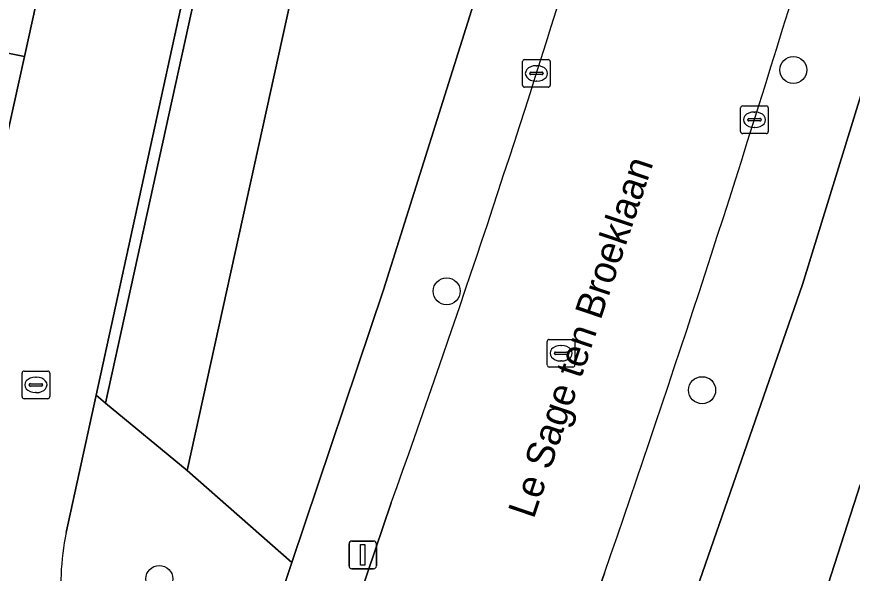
# Model space of a CAD drawing. Extents: x 161402 to 161933, y 381647 to 382315.
# Drawn here: x 161739.09 to 161769.31, y 381720.22 to 381740.34 of the extents above; entities that cross this region are included whole.
import ezdxf

# ---------------------------------------------------------------- set-up
doc = ezdxf.new("R2010")
doc.units = 0
for name, color, linetype in [('IMGEO_Boom', 7, 'Continuous'), ('IMGEO_Erf', 7, 'Continuous'), ('IMGEO_Groenvoorziening', 7, 'Continuous'), ('IMGEO_Haag', 7, 'Continuous'), ('IMGEO_Kolk', 7, 'Continuous'), ('IMGEO_Lichtmast', 7, 'Continuous'), ('IMGEO_Openbare_ruimte_label', 7, 'Continuous'), ('IMGEO_Pand', 7, 'Continuous'), ('IMGEO_Rijbaan_lokaal_open', 7, 'Continuous'), ('IMGEO_Rioolput', 7, 'Continuous'), ('IMGEO_Voetpad_open', 7, 'Continuous')]:
    doc.layers.add(name, color=color, linetype=linetype)

msp = doc.modelspace()

# ---------------------------------------------------------------- linework, layer by layer
at = {"layer": 'IMGEO_Boom'}
for centre in [(161767.179, 381738.411), (161754.64, 381730.411), (161763.88, 381726.834), (161744.243, 381720.011)]:
    msp.add_circle(centre, 0.489, dxfattribs=at)
at = {"layer": 'IMGEO_Erf'}
for points in [[(161773.48, 381750), (161767.515, 381730.653), (161755.462, 381695.988)], [(161768.436, 381719.817), (161769.594, 381723.408)]]:
    msp.add_lwpolyline(points, dxfattribs=at)
at = {"layer": 'IMGEO_Groenvoorziening'}
for points in [[(161760.494, 381756.959), (161763.257, 381766.412), (161766.489, 381778.241), (161756.802, 381776.413), (161752.695, 381757.755), (161752.861, 381757.721), (161752.71, 381756.957), (161752.527, 381756.994), (161750.987, 381750), (161745.247, 381723.935), (161749.043, 381720.61), (161752.356, 381730.461), (161755.4, 381740.142), (161756.942, 381745.046), (161758.254, 381749.595)], [(161750.987, 381750), (161752.527, 381756.994), (161748.758, 381757.763), (161748.698, 381757.489), (161749.101, 381757.409), (161747.467, 381749.915), (161742.303, 381726.365), (161745.247, 381723.935)], [(161747.467, 381749.915), (161749.101, 381757.409), (161748.698, 381757.489), (161747.061, 381750), (161741.956, 381726.652), (161742.303, 381726.365)]]:
    msp.add_lwpolyline(points, close=True, dxfattribs=at)
for points in [[(161749.043, 381720.61), (161745.247, 381723.935), (161742.303, 381726.365), (161741.956, 381726.652), (161740.88, 381721.689)], [(161745.34, 381711.384), (161745.877, 381711.196), (161749.043, 381720.61)]]:
    msp.add_lwpolyline(points, dxfattribs=at)
msp.add_arc((161749.719, 381719.81), 9.037, 167.9975, 187.3155, dxfattribs=at)
at = {"layer": 'IMGEO_Haag'}
msp.add_lwpolyline([(161747.467, 381749.915), (161749.101, 381757.409), (161748.698, 381757.489), (161747.061, 381750), (161741.956, 381726.652), (161742.303, 381726.365)], close=True, dxfattribs=at)
at = {"layer": 'IMGEO_Kolk'}
for p, q in [((161757.46, 381738.786), (161758.312, 381738.786)), ((161757.385, 381737.86), (161757.385, 381738.712)), ((161757.873, 381738.566), (161757.898, 381738.566)), ((161758.386, 381738.712), (161758.386, 381737.86)), ((161757.644, 381738.28), (161757.644, 381738.292)), ((161758.082, 381738.243), (161757.684, 381738.243)), ((161757.687, 381738.329), (161758.085, 381738.329)), ((161758.128, 381738.292), (161758.128, 381738.28)), ((161757.896, 381738.006), (161757.871, 381738.006)), ((161758.312, 381737.786), (161757.46, 381737.786)), ((161765.273, 381736.185), (161765.273, 381737.037)), ((161765.348, 381737.111), (161766.2, 381737.111)), ((161766.274, 381737.037), (161766.274, 381736.185)), ((161765.761, 381736.891), (161765.786, 381736.891)), ((161765.532, 381736.605), (161765.532, 381736.617)), ((161765.97, 381736.568), (161765.572, 381736.568)), ((161765.575, 381736.654), (161765.973, 381736.654)), ((161766.016, 381736.617), (161766.016, 381736.605)), ((161766.2, 381736.111), (161765.348, 381736.111)), ((161765.784, 381736.331), (161765.759, 381736.331))]:
    msp.add_line(p, q, dxfattribs=at)
for points in [[(161757.46, 381738.786), (161758.312, 381738.786)], [(161757.385, 381737.86), (161757.385, 381738.712)], [(161758.386, 381738.712), (161758.386, 381737.86)], [(161758.312, 381737.786), (161757.46, 381737.786)], [(161765.273, 381736.185), (161765.273, 381737.037)], [(161765.348, 381737.111), (161766.2, 381737.111)], [(161766.274, 381737.037), (161766.274, 381736.185)], [(161766.2, 381736.111), (161765.348, 381736.111)]]:
    msp.add_lwpolyline(points, dxfattribs=at)
for centre, radius, start, end in [((161757.462, 381738.71), 0.0765, 91.552, 178.448), ((161757.462, 381738.71), 0.0765, 91.552, 178.448), ((161758.31, 381738.71), 0.0765, 1.552, 88.448), ((161758.31, 381738.71), 0.0765, 1.552, 88.448), ((161757.684, 381738.289), 0.0403, 85.8775, 175.7526), ((161757.681, 381738.279), 0.0366, 178.938, 274.7102), ((161758.085, 381738.286), 0.043, 264.8664, 352.4533), ((161758.089, 381738.291), 0.0386, 1.7309, 96.639), ((161757.462, 381737.862), 0.0765, 181.552, 268.448), ((161757.462, 381737.862), 0.0765, 181.552, 268.448), ((161758.31, 381737.862), 0.0765, 271.552, 358.448), ((161758.31, 381737.862), 0.0765, 271.552, 358.448), ((161765.35, 381737.035), 0.0765, 91.552, 178.448), ((161765.35, 381737.035), 0.0765, 91.552, 178.448), ((161766.198, 381737.035), 0.0765, 1.552, 88.448), ((161766.198, 381737.035), 0.0765, 1.552, 88.448), ((161765.572, 381736.614), 0.0403, 85.8775, 175.7526), ((161765.569, 381736.604), 0.0366, 178.938, 274.7102), ((161765.973, 381736.611), 0.043, 264.8664, 352.4533), ((161765.977, 381736.616), 0.0386, 1.7309, 96.639), ((161765.35, 381736.187), 0.0765, 181.552, 268.448), ((161765.35, 381736.187), 0.0765, 181.552, 268.448), ((161766.198, 381736.187), 0.0765, 271.552, 358.448), ((161766.198, 381736.187), 0.0765, 271.552, 358.448)]:
    msp.add_arc(centre, radius, start, end, dxfattribs=at)
for centre, major_axis, ratio, start_param, end_param in [((161757.872, 381738.286), (-0.387, 0.002), 0.722429, 4.712389, 7.853982), ((161757.897, 381738.286), (-0.39, 0.002), 0.717154, 1.570796, 4.712389), ((161765.76, 381736.611), (-0.387, 0.002), 0.722429, 4.712389, 7.853982), ((161765.785, 381736.611), (-0.39, 0.002), 0.717154, 1.570796, 4.712389)]:
    msp.add_ellipse(centre, major_axis=major_axis, ratio=ratio, start_param=start_param, end_param=end_param, dxfattribs=at)
at = {"layer": 'IMGEO_Lichtmast'}
for p, q in [((161751.108, 381720.481), (161751.108, 381721.281)), ((161751.108, 381721.281), (161751.108, 381720.481)), ((161751.208, 381721.381), (161751.998, 381721.381)), ((161751.998, 381721.381), (161751.208, 381721.381)), ((161752.098, 381721.281), (161752.098, 381720.481)), ((161752.098, 381720.481), (161752.098, 381721.281)), ((161751.998, 381720.381), (161751.208, 381720.381)), ((161751.208, 381720.381), (161751.998, 381720.381))]:
    msp.add_line(p, q, dxfattribs=at)
msp.add_lwpolyline([(161751.528, 381721.256), (161751.678, 381721.256), (161751.678, 381720.506), (161751.528, 381720.506), (161751.528, 381721.256)], dxfattribs=at)
for centre, start, end in [((161751.208, 381721.281), 90, 180), ((161751.208, 381721.281), 90, 180), ((161751.998, 381721.281), 0, 90), ((161751.998, 381721.281), 360, 90), ((161751.208, 381720.481), 180, 270), ((161751.208, 381720.481), 180, 270), ((161751.998, 381720.481), 270, 0), ((161751.998, 381720.481), 270, 0)]:
    msp.add_arc(centre, 0.1, start, end, dxfattribs=at)
at = {"layer": 'IMGEO_Pand'}
msp.add_lwpolyline([(161778.951, 381722.883), (161770.897, 381725.48), (161770.168, 381723.222), (161769.594, 381723.408), (161768.436, 381719.817), (161777.065, 381717.036), (161777.199, 381717.451), (161780.21, 381716.479), (161780.266, 381716.653), (161781.826, 381721.497), (161778.817, 381722.468)], close=True, dxfattribs=at)
at = {"layer": 'IMGEO_Rijbaan_lokaal_open'}
for points in [[(161750.739, 381790.282), (161750.171, 381788.934), (161750.086, 381788.733), (161749.053, 381783.805), (161748.256, 381780.047), (161747.829, 381778.032), (161746.433, 381771.446), (161743.993, 381760.2), (161743.602, 381758.386), (161741.798, 381750), (161740.649, 381744.661), (161739.789, 381740.808), (161739.363, 381738.9), (161738.423, 381734.691), (161737.326, 381729.802), (161736.974, 381728.265), (161736.105, 381723.922)], [(161740.88, 381721.689), (161741.956, 381726.652), (161747.061, 381750), (161748.698, 381757.489), (161748.758, 381757.763), (161748.925, 381758.53), (161752.712, 381777.049), (161754.814, 381786.734)], [(161752.637, 381722.762), (161751.781, 381720.237), (161748.444, 381710.397), (161745.751, 381703.186), (161744.072, 381698.382), (161743.353, 381696.426), (161750.867, 381693.658), (161751.631, 381695.709), (161754.863, 381704.566), (161757.922, 381713.379), (161759.437, 381717.619), (161760.349, 381720.224)]]:
    msp.add_lwpolyline(points, dxfattribs=at)
for centre, radius, start, end in [((161210.71, 381911.237), 581.883, 340.83641, 343.084251), ((161312.649, 381880.208), 467.31, 340.31066, 342.76883), ((161749.719, 381719.81), 9.037, 167.9975, 187.3155)]:
    msp.add_arc(centre, radius, start, end, dxfattribs=at)
at = {"layer": 'IMGEO_Rioolput'}
for p, q in [((161758.278, 381727.745), (161758.278, 381728.597)), ((161758.353, 381728.671), (161759.205, 381728.671)), ((161759.279, 381728.597), (161759.279, 381727.745)), ((161758.58, 381728.214), (161758.978, 381728.214)), ((161758.766, 381728.451), (161758.791, 381728.451)), ((161758.537, 381728.165), (161758.537, 381728.177)), ((161758.975, 381728.128), (161758.577, 381728.128)), ((161759.021, 381728.177), (161759.021, 381728.165)), ((161759.205, 381727.671), (161758.353, 381727.671)), ((161758.789, 381727.891), (161758.764, 381727.891)), ((161739.281, 381726.601), (161739.281, 381727.453)), ((161739.356, 381727.527), (161740.208, 381727.527)), ((161739.769, 381727.307), (161739.794, 381727.307)), ((161740.282, 381727.453), (161740.282, 381726.601)), ((161739.54, 381727.021), (161739.54, 381727.033)), ((161739.583, 381727.07), (161739.981, 381727.07)), ((161740.024, 381727.033), (161740.024, 381727.021)), ((161739.978, 381726.984), (161739.58, 381726.984)), ((161739.792, 381726.747), (161739.767, 381726.747)), ((161740.208, 381726.527), (161739.356, 381726.527))]:
    msp.add_line(p, q, dxfattribs=at)
for points in [[(161758.278, 381727.745), (161758.278, 381728.597)], [(161758.353, 381728.671), (161759.205, 381728.671)], [(161759.279, 381728.597), (161759.279, 381727.745)], [(161759.205, 381727.671), (161758.353, 381727.671)], [(161739.281, 381726.601), (161739.281, 381727.453)], [(161739.356, 381727.527), (161740.208, 381727.527)], [(161740.282, 381727.453), (161740.282, 381726.601)], [(161740.208, 381726.527), (161739.356, 381726.527)]]:
    msp.add_lwpolyline(points, dxfattribs=at)
for centre, radius, start, end in [((161758.355, 381728.595), 0.0765, 91.552, 178.448), ((161758.355, 381728.595), 0.0765, 91.552, 178.448), ((161759.203, 381728.595), 0.0765, 1.552, 88.448), ((161759.203, 381728.595), 0.0765, 1.552, 88.448), ((161758.577, 381728.174), 0.0403, 85.8775, 175.7526), ((161758.982, 381728.176), 0.0386, 1.7309, 96.639), ((161758.574, 381728.164), 0.0366, 178.938, 274.7102), ((161758.978, 381728.171), 0.043, 264.8664, 352.4533), ((161758.355, 381727.747), 0.0765, 181.552, 268.448), ((161758.355, 381727.747), 0.0765, 181.552, 268.448), ((161759.203, 381727.747), 0.0765, 271.552, 358.448), ((161759.203, 381727.747), 0.0765, 271.552, 358.448), ((161739.358, 381727.451), 0.0765, 91.552, 178.448), ((161739.358, 381727.451), 0.0765, 91.552, 178.448), ((161740.206, 381727.451), 0.0765, 1.552, 88.448), ((161740.206, 381727.451), 0.0765, 1.552, 88.448), ((161739.58, 381727.03), 0.0403, 85.8775, 175.7526), ((161739.577, 381727.02), 0.0366, 178.938, 274.7102), ((161739.981, 381727.027), 0.043, 264.8664, 352.4533), ((161739.985, 381727.032), 0.0386, 1.7309, 96.639), ((161739.358, 381726.603), 0.0765, 181.552, 268.448), ((161739.358, 381726.603), 0.0765, 181.552, 268.448), ((161740.206, 381726.603), 0.0765, 271.552, 358.448), ((161740.206, 381726.603), 0.0765, 271.552, 358.448)]:
    msp.add_arc(centre, radius, start, end, dxfattribs=at)
for centre, major_axis, ratio, start_param, end_param in [((161758.765, 381728.171), (-0.387, 0.002), 0.722429, 4.712389, 7.853982), ((161758.79, 381728.171), (-0.39, 0.002), 0.717154, 1.570796, 4.712389), ((161739.768, 381727.027), (-0.387, 0.002), 0.722429, 4.712389, 7.853982), ((161739.793, 381727.027), (-0.39, 0.002), 0.717154, 1.570796, 4.712389)]:
    msp.add_ellipse(centre, major_axis=major_axis, ratio=ratio, start_param=start_param, end_param=end_param, dxfattribs=at)
at = {"layer": 'IMGEO_Voetpad_open'}
for points in [[(161761.259, 381749.201), (161761.5, 381750), (161765.505, 381763.644), (161770.158, 381780.913), (161770.862, 381783.591), (161771.65, 381786.618), (161770.657, 381786.865), (161770.729, 381787.152), (161769.689, 381787.431), (161769.757, 381787.691), (161769.079, 381787.881), (161768.393, 381785.21), (161766.601, 381778.65), (161766.489, 381778.241), (161763.257, 381766.412), (161760.494, 381756.959), (161758.254, 381749.595), (161756.942, 381745.046), (161755.4, 381740.142), (161752.356, 381730.461), (161749.043, 381720.61), (161745.877, 381711.196)], [(161754.045, 381685.285), (161754.178, 381685.267), (161754.441, 381687.245), (161774.573, 381684.604), (161774.933, 381686.404), (161758.095, 381688.61), (161755.465, 381688.954), (161753.951, 381692.163), (161755.462, 381695.988), (161767.515, 381730.653), (161773.48, 381750), (161778.317, 381767.408)], [(161748.444, 381710.397), (161751.781, 381720.237), (161752.637, 381722.762)], [(161760.349, 381720.224), (161759.437, 381717.619), (161757.922, 381713.379), (161754.863, 381704.566), (161751.631, 381695.709), (161750.867, 381693.658), (161750.152, 381691.742)]]:
    msp.add_lwpolyline(points, dxfattribs=at)
for points in [[(161739.789, 381740.808), (161739.131, 381740.943), (161736.533, 381741.432), (161732.415, 381742.208), (161731.594, 381742.363), (161731.255, 381740.488), (161732.017, 381740.34), (161738.646, 381739.048), (161739.363, 381738.9)], [(161737.326, 381729.802), (161738.423, 381734.691), (161739.363, 381738.9), (161738.646, 381739.048), (161736.749, 381730.166), (161730.391, 381731.218), (161729.607, 381731.348), (161722.279, 381732.669), (161722.028, 381730.97), (161729.096, 381729.626), (161729.137, 381729.786), (161736.974, 381728.265)]]:
    msp.add_lwpolyline(points, close=True, dxfattribs=at)
for centre, radius, start, end in [((161210.71, 381911.237), 581.883, 340.83641, 343.084251), ((161312.649, 381880.208), 467.31, 340.31066, 342.76883)]:
    msp.add_arc(centre, radius, start, end, dxfattribs=at)

# ---------------------------------------------------------------- texts
at = {"layer": 'IMGEO_Openbare_ruimte_label'}
msp.add_text('Le Sage ten Broeklaan', height=1, rotation=71.402, dxfattribs=at).set_placement((161757.787, 381722.153))

doc.saveas('drawing.dxf')
